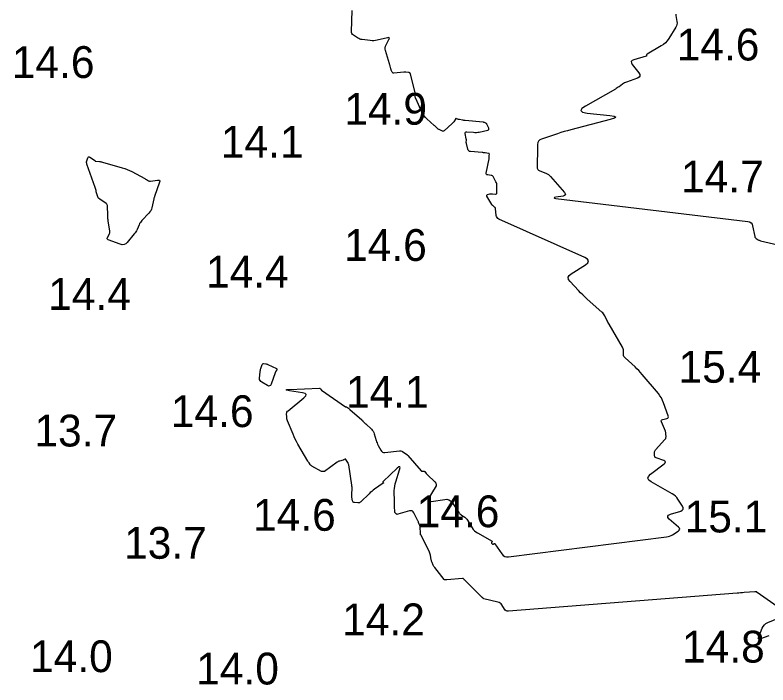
# Model space of a CAD drawing. Extents: x 1023796 to 1112670, y 656573 to 837340.
# Drawn here: x 1101074.8 to 1101193.3, y 690159.4 to 690264.8 of the extents above; entities that cross this region are included whole.
import ezdxf

# ---------------------------------------------------------------- set-up
doc = ezdxf.new("R2010")
doc.units = 0
doc.layers.add('V-CHAN-CONT-15FT', color=7, linetype='Continuous')
doc.layers.add('V-TOPO-SOUN', color=7, linetype='Continuous')

msp = doc.modelspace()

# ---------------------------------------------------------------- linework, layer by layer
at = {"layer": 'V-CHAN-CONT-15FT'}
for points in [[(1101195.78, 690171.05), (1101191.55, 690173.98), (1101191.54, 690173.99), (1101191.53, 690173.99), (1101191.53, 690174), (1101191.52, 690174.01), (1101191.49, 690174.05), (1101191.49, 690174.06), (1101191.48, 690174.07), (1101191.47, 690174.07), (1101191.46, 690174.07), (1101191.31, 690174.08), (1101191.28, 690174.08), (1101191.26, 690174.08), (1101191.23, 690174.07), (1101191.2, 690174.07), (1101189.54, 690173.95), (1101189.25, 690173.92), (1101188.96, 690173.9), (1101188.67, 690173.88), (1101188.39, 690173.86), (1101152.43, 690171.03), (1101152.24, 690171.03), (1101152.08, 690171.09), (1101151.93, 690171.19), (1101151.82, 690171.34), (1101151.39, 690172.03), (1101151.27, 690172.19), (1101151.13, 690172.31), (1101150.96, 690172.41), (1101150.78, 690172.47), (1101148.56, 690172.99), (1101148.52, 690173), (1101148.49, 690173.02), (1101148.46, 690173.04), (1101148.43, 690173.07), (1101148.32, 690173.18), (1101148.29, 690173.21), (1101148.26, 690173.24), (1101148.23, 690173.26), (1101148.21, 690173.29), (1101145.56, 690175.9), (1101145.53, 690175.93), (1101145.5, 690175.96), (1101145.47, 690175.99), (1101145.45, 690176.01), (1101145.33, 690176.12), (1101145.3, 690176.15), (1101145.27, 690176.16), (1101145.23, 690176.17), (1101145.2, 690176.17), (1101142.72, 690175.97), (1101142.68, 690175.97), (1101142.64, 690175.97), (1101142.61, 690175.96), (1101142.57, 690175.96), (1101142.42, 690175.95), (1101142.39, 690175.95), (1101142.36, 690175.96), (1101142.33, 690175.98), (1101142.31, 690176), (1101140.83, 690177.9), (1101140.76, 690177.99), (1101140.7, 690178.08), (1101140.65, 690178.18), (1101140.6, 690178.27), (1101140.41, 690178.68), (1101140.37, 690178.78), (1101140.33, 690178.88), (1101140.3, 690178.99), (1101140.28, 690179.1), (1101140.14, 690179.85), (1101140.11, 690180.01), (1101140.06, 690180.16), (1101140, 690180.32), (1101139.93, 690180.46), (1101138.62, 690183.03), (1101138.61, 690183.05), (1101138.6, 690183.07), (1101138.6, 690183.1), (1101138.6, 690183.12), (1101138.6, 690183.21), (1101138.59, 690183.23), (1101138.59, 690183.25), (1101138.59, 690183.27), (1101138.59, 690183.3), (1101138.54, 690184.26), (1101138.53, 690184.36), (1101138.51, 690184.45), (1101138.48, 690184.55), (1101138.45, 690184.64), (1101138.3, 690185), (1101138.26, 690185.09), (1101138.22, 690185.18), (1101138.17, 690185.27), (1101138.13, 690185.36), (1101137.55, 690186.5), (1101137.42, 690186.68), (1101137.26, 690186.8), (1101137.07, 690186.84), (1101136.85, 690186.8), (1101135, 690186.27), (1101134.94, 690186.26), (1101134.89, 690186.27), (1101134.85, 690186.28), (1101134.8, 690186.31), (1101134.63, 690186.46), (1101134.6, 690186.5), (1101134.57, 690186.55), (1101134.55, 690186.6), (1101134.54, 690186.65), (1101134.49, 690187.51), (1101134.49, 690187.68), (1101134.48, 690187.84), (1101134.48, 690188), (1101134.48, 690188.16), (1101134.47, 690189.99), (1101134.48, 690190.35), (1101134.53, 690190.7), (1101134.6, 690191.05), (1101134.69, 690191.39), (1101135.3, 690193.28), (1101135.39, 690193.61), (1101135.35, 690193.76), (1101135.2, 690193.73), (1101134.93, 690193.52), (1101132.69, 690191.42), (1101132.68, 690191.4), (1101132.67, 690191.38), (1101132.67, 690191.36), (1101132.68, 690191.34), (1101132.74, 690191.25), (1101132.75, 690191.23), (1101132.76, 690191.21), (1101132.75, 690191.19), (1101132.73, 690191.18), (1101131.36, 690190.23), (1101131.13, 690190.06), (1101130.91, 690189.88), (1101130.69, 690189.7), (1101130.49, 690189.5), (1101129.19, 690188.24), (1101129.09, 690188.16), (1101128.98, 690188.1), (1101128.87, 690188.08), (1101128.74, 690188.07), (1101128.21, 690188.11), (1101128.1, 690188.13), (1101128.01, 690188.19), (1101127.94, 690188.27), (1101127.91, 690188.39), (1101127.81, 690188.98), (1101127.79, 690189.13), (1101127.78, 690189.27), (1101127.77, 690189.41), (1101127.78, 690189.56), (1101127.82, 690190.22), (1101127.82, 690190.38), (1101127.82, 690190.54), (1101127.81, 690190.7), (1101127.78, 690190.86), (1101127.29, 690194.05), (1101127.26, 690194.15), (1101127.23, 690194.25), (1101127.19, 690194.35), (1101127.14, 690194.44), (1101126.86, 690194.9), (1101126.84, 690194.93), (1101126.81, 690194.95), (1101126.78, 690194.95), (1101126.74, 690194.94), (1101126.59, 690194.87), (1101126.55, 690194.85), (1101126.51, 690194.84), (1101126.47, 690194.82), (1101126.44, 690194.81), (1101125.86, 690194.65), (1101125.76, 690194.61), (1101125.65, 690194.57), (1101125.56, 690194.52), (1101125.46, 690194.45), (1101123.5, 690193.02), (1101123.46, 690193), (1101123.42, 690192.99), (1101123.38, 690192.98), (1101123.34, 690192.98), (1101123.16, 690192.98), (1101123.12, 690192.98), (1101123.07, 690192.99), (1101123.03, 690193.01), (1101122.99, 690193.03), (1101121.49, 690193.87), (1101121.43, 690193.92), (1101121.36, 690193.97), (1101121.3, 690194.02), (1101121.25, 690194.09), (1101121.05, 690194.35), (1101121, 690194.42), (1101120.96, 690194.48), (1101120.91, 690194.55), (1101120.87, 690194.62), (1101119.29, 690197.33), (1101119.08, 690197.71), (1101118.88, 690198.09), (1101118.7, 690198.48), (1101118.53, 690198.87), (1101117.66, 690201), (1101117.61, 690201.14), (1101117.57, 690201.27), (1101117.55, 690201.41), (1101117.54, 690201.55), (1101117.53, 690202.11), (1101117.54, 690202.24), (1101117.58, 690202.36), (1101117.65, 690202.47), (1101117.75, 690202.57), (1101120.25, 690204.59), (1101120.54, 690204.89), (1101120.6, 690205.12), (1101120.43, 690205.29), (1101120.03, 690205.4), (1101117.97, 690205.72), (1101117.58, 690205.79), (1101117.46, 690205.85), (1101117.59, 690205.89), (1101117.98, 690205.91), (1101122.7, 690206.09), (1101122.72, 690206.09), (1101122.73, 690206.09), (1101122.74, 690206.09), (1101122.75, 690206.09), (1101122.8, 690206.07), (1101122.81, 690206.06), (1101122.82, 690206.05), (1101122.83, 690206.04), (1101122.84, 690206.04), (1101122.93, 690205.9), (1101122.95, 690205.88), (1101122.97, 690205.86), (1101122.99, 690205.84), (1101123.02, 690205.82), (1101126.77, 690203.18), (1101126.78, 690203.17), (1101126.8, 690203.17), (1101126.81, 690203.17), (1101126.83, 690203.17), (1101126.89, 690203.19), (1101126.91, 690203.19), (1101126.93, 690203.19), (1101126.94, 690203.19), (1101126.95, 690203.18), (1101127.26, 690202.95), (1101127.31, 690202.91), (1101127.37, 690202.87), (1101127.42, 690202.83), (1101127.47, 690202.78), (1101129.34, 690201.11), (1101129.36, 690201.09), (1101129.38, 690201.07), (1101129.4, 690201.05), (1101129.42, 690201.04), (1101129.49, 690200.97), (1101129.5, 690200.95), (1101129.52, 690200.93), (1101129.54, 690200.91), (1101129.56, 690200.89), (1101129.79, 690200.65), (1101129.83, 690200.61), (1101129.88, 690200.56), (1101129.92, 690200.52), (1101129.97, 690200.48), (1101130.86, 690199.67), (1101131.01, 690199.51), (1101131.14, 690199.34), (1101131.24, 690199.15), (1101131.31, 690198.95), (1101131.61, 690197.9), (1101131.68, 690197.69), (1101131.75, 690197.49), (1101131.84, 690197.29), (1101131.94, 690197.1), (1101132.35, 690196.34), (1101132.46, 690196.18), (1101132.61, 690196.07), (1101132.78, 690196.01), (1101132.98, 690196.01), (1101135.26, 690196.27), (1101135.39, 690196.28), (1101135.52, 690196.26), (1101135.65, 690196.22), (1101135.77, 690196.15), (1101136.43, 690195.7), (1101136.45, 690195.69), (1101136.46, 690195.68), (1101136.48, 690195.66), (1101136.49, 690195.65), (1101136.55, 690195.6), (1101136.57, 690195.59), (1101136.58, 690195.57), (1101136.59, 690195.56), (1101136.6, 690195.54), (1101138.68, 690193.12), (1101138.72, 690193.09), (1101138.76, 690193.06), (1101138.81, 690193.05), (1101138.86, 690193.04), (1101139.09, 690193.06), (1101139.14, 690193.06), (1101139.19, 690193.04), (1101139.23, 690193.02), (1101139.27, 690192.98), (1101139.48, 690192.7), (1101139.53, 690192.64), (1101139.58, 690192.58), (1101139.63, 690192.53), (1101139.69, 690192.47), (1101140.82, 690191.38), (1101140.98, 690191.17), (1101141.05, 690190.95), (1101141.03, 690190.73), (1101140.92, 690190.49), (1101139.88, 690188.84), (1101139.73, 690188.54), (1101139.74, 690188.34), (1101139.92, 690188.25), (1101140.26, 690188.26), (1101142.41, 690188.62), (1101142.75, 690188.63), (1101143.06, 690188.56), (1101143.32, 690188.39), (1101143.55, 690188.13), (1101144.6, 690186.57), (1101144.7, 690186.44), (1101144.8, 690186.33), (1101144.91, 690186.23), (1101145.04, 690186.14), (1101145.56, 690185.8), (1101145.68, 690185.71), (1101145.79, 690185.61), (1101145.89, 690185.49), (1101145.98, 690185.37), (1101146.74, 690184.13), (1101146.9, 690183.89), (1101147.09, 690183.68), (1101147.31, 690183.5), (1101147.55, 690183.34), (1101149.86, 690182.05), (1101149.89, 690182.03), (1101149.91, 690182), (1101149.9, 690181.98), (1101149.89, 690181.94), (1101149.78, 690181.81), (1101149.76, 690181.78), (1101149.76, 690181.75), (1101149.77, 690181.72), (1101149.79, 690181.69), (1101149.9, 690181.58), (1101149.93, 690181.56), (1101149.96, 690181.55), (1101149.99, 690181.55), (1101150.03, 690181.57), (1101150.17, 690181.66), (1101150.2, 690181.67), (1101150.23, 690181.67), (1101150.26, 690181.66), (1101150.29, 690181.63), (1101151.39, 690180.03), (1101151.6, 690179.8), (1101151.85, 690179.64), (1101152.13, 690179.56), (1101152.45, 690179.57), (1101177.29, 690182.72), (1101177.55, 690182.77), (1101177.79, 690182.84), (1101178.03, 690182.94), (1101178.25, 690183.06), (1101179.14, 690183.61), (1101179.31, 690183.76), (1101179.38, 690183.91), (1101179.34, 690184.07), (1101179.2, 690184.24), (1101177.74, 690185.52), (1101177.53, 690185.77), (1101177.49, 690185.97), (1101177.61, 690186.14), (1101177.9, 690186.28), (1101179.53, 690186.78), (1101179.78, 690186.9), (1101179.91, 690187.07), (1101179.91, 690187.28), (1101179.8, 690187.53), (1101179.1, 690188.64), (1101178.91, 690188.9), (1101178.7, 690189.13), (1101178.45, 690189.33), (1101178.18, 690189.51), (1101174.87, 690191.37), (1101174.51, 690191.64), (1101174.37, 690191.93), (1101174.46, 690192.24), (1101174.78, 690192.56), (1101176.95, 690194.23), (1101177.1, 690194.38), (1101177.13, 690194.51), (1101177.06, 690194.62), (1101176.87, 690194.71), (1101175.66, 690195.14), (1101175.56, 690195.19), (1101175.48, 690195.27), (1101175.44, 690195.36), (1101175.42, 690195.48), (1101175.42, 690195.98), (1101175.42, 690196.1), (1101175.46, 690196.21), (1101175.51, 690196.31), (1101175.58, 690196.41), (1101177.06, 690198.04), (1101177.13, 690198.13), (1101177.18, 690198.22), (1101177.21, 690198.33), (1101177.22, 690198.44), (1101177.21, 690198.91), (1101177.2, 690199.02), (1101177.19, 690199.13), (1101177.16, 690199.25), (1101177.12, 690199.35), (1101176.51, 690200.82), (1101176.48, 690200.96), (1101176.5, 690201.07), (1101176.58, 690201.15), (1101176.71, 690201.2), (1101177.37, 690201.35), (1101177.5, 690201.4), (1101177.58, 690201.48), (1101177.61, 690201.6), (1101177.58, 690201.74), (1101176.84, 690203.81), (1101176.69, 690204.2), (1101176.5, 690204.57), (1101176.27, 690204.92), (1101176.02, 690205.25), (1101173.47, 690208.28), (1101173.21, 690208.58), (1101172.93, 690208.88), (1101172.65, 690209.17), (1101172.35, 690209.45), (1101170.77, 690210.88), (1101170.67, 690210.99), (1101170.6, 690211.11), (1101170.55, 690211.25), (1101170.54, 690211.4), (1101170.53, 690212.01), (1101170.52, 690212.16), (1101170.49, 690212.31), (1101170.44, 690212.45), (1101170.37, 690212.58), (1101168.26, 690216.16), (1101168.17, 690216.32), (1101168.08, 690216.49), (1101167.99, 690216.65), (1101167.91, 690216.82), (1101167.58, 690217.5), (1101167.49, 690217.66), (1101167.39, 690217.81), (1101167.27, 690217.95), (1101167.14, 690218.08), (1101164.84, 690220.12), (1101164.48, 690220.45), (1101164.13, 690220.78), (1101163.78, 690221.12), (1101163.45, 690221.47), (1101162.12, 690222.89), (1101161.88, 690223.23), (1101161.83, 690223.55), (1101161.96, 690223.84), (1101162.28, 690224.11), (1101164.54, 690225.54), (1101164.92, 690225.85), (1101165.03, 690226.15), (1101164.88, 690226.43), (1101164.46, 690226.68), (1101150.94, 690232.72), (1101150.77, 690232.82), (1101150.64, 690232.95), (1101150.56, 690233.11), (1101150.52, 690233.3), (1101150.39, 690234.37), (1101150.37, 690234.44), (1101150.35, 690234.51), (1101150.3, 690234.56), (1101150.25, 690234.61), (1101150, 690234.79), (1101149.94, 690234.84), (1101149.88, 690234.89), (1101149.84, 690234.95), (1101149.8, 690235.02), (1101149.05, 690236.34), (1101149.02, 690236.42), (1101149.02, 690236.48), (1101149.06, 690236.53), (1101149.14, 690236.56), (1101149.52, 690236.66), (1101149.61, 690236.68), (1101149.7, 690236.69), (1101149.8, 690236.7), (1101149.9, 690236.69), (1101150.37, 690236.65), (1101150.46, 690236.65), (1101150.53, 690236.69), (1101150.58, 690236.75), (1101150.59, 690236.85), (1101150.62, 690237.9), (1101150.61, 690238.08), (1101150.58, 690238.26), (1101150.53, 690238.43), (1101150.46, 690238.59), (1101150.1, 690239.32), (1101150.03, 690239.42), (1101149.94, 690239.51), (1101149.83, 690239.56), (1101149.7, 690239.59), (1101149.16, 690239.66), (1101149.05, 690239.69), (1101148.97, 690239.75), (1101148.94, 690239.84), (1101148.94, 690239.96), (1101149.38, 690242.17), (1101149.39, 690242.21), (1101149.4, 690242.25), (1101149.4, 690242.3), (1101149.4, 690242.34), (1101149.41, 690242.52), (1101149.41, 690242.57), (1101149.41, 690242.61), (1101149.41, 690242.65), (1101149.41, 690242.7), (1101149.42, 690242.93), (1101149.41, 690242.98), (1101149.39, 690243.01), (1101149.36, 690243.04), (1101149.31, 690243.05), (1101148.74, 690243.13), (1101148.63, 690243.14), (1101148.51, 690243.16), (1101148.4, 690243.17), (1101148.29, 690243.18), (1101146.46, 690243.32), (1101146.31, 690243.36), (1101146.18, 690243.43), (1101146.09, 690243.54), (1101146.03, 690243.69), (1101145.82, 690244.59), (1101145.81, 690244.65), (1101145.8, 690244.71), (1101145.8, 690244.77), (1101145.8, 690244.84), (1101145.81, 690245.09), (1101145.81, 690245.15), (1101145.81, 690245.21), (1101145.8, 690245.27), (1101145.79, 690245.34), (1101145.64, 690246.17), (1101145.63, 690246.3), (1101145.68, 690246.4), (1101145.77, 690246.45), (1101145.9, 690246.45), (1101146.93, 690246.36), (1101147.16, 690246.34), (1101147.38, 690246.35), (1101147.6, 690246.37), (1101147.82, 690246.41), (1101149.17, 690246.7), (1101149.28, 690246.74), (1101149.34, 690246.81), (1101149.36, 690246.89), (1101149.33, 690247.01), (1101149.05, 690247.64), (1101149.02, 690247.69), (1101148.99, 690247.74), (1101148.94, 690247.77), (1101148.89, 690247.8), (1101148.66, 690247.89), (1101148.6, 690247.91), (1101148.55, 690247.92), (1101148.49, 690247.94), (1101148.43, 690247.94), (1101145.6, 690248.21), (1101145.5, 690248.22), (1101145.4, 690248.24), (1101145.3, 690248.25), (1101145.19, 690248.27), (1101144.7, 690248.36), (1101144.64, 690248.37), (1101144.58, 690248.38), (1101144.53, 690248.4), (1101144.47, 690248.42), (1101144.25, 690248.5), (1101144.2, 690248.51), (1101144.15, 690248.51), (1101144.11, 690248.48), (1101144.08, 690248.44), (1101143.81, 690248.03), (1101143.76, 690247.95), (1101143.69, 690247.87), (1101143.63, 690247.79), (1101143.55, 690247.73), (1101142.3, 690246.61), (1101142.21, 690246.56), (1101142.13, 690246.53), (1101142.04, 690246.53), (1101141.95, 690246.57), (1101141.54, 690246.78), (1101141.46, 690246.82), (1101141.39, 690246.86), (1101141.32, 690246.92), (1101141.26, 690246.97), (1101141.01, 690247.2), (1101140.94, 690247.26), (1101140.88, 690247.32), (1101140.82, 690247.38), (1101140.75, 690247.43), (1101139.56, 690248.5), (1101139.35, 690248.71), (1101139.16, 690248.93), (1101139, 690249.17), (1101138.87, 690249.43), (1101137.83, 690251.67), (1101137.8, 690251.74), (1101137.78, 690251.81), (1101137.77, 690251.89), (1101137.76, 690251.97), (1101137.77, 690252.28), (1101137.77, 690252.36), (1101137.76, 690252.44), (1101137.75, 690252.51), (1101137.74, 690252.59), (1101137.02, 690255.55), (1101137.02, 690255.57), (1101137.01, 690255.59), (1101136.99, 690255.61), (1101136.98, 690255.62), (1101136.9, 690255.7), (1101136.89, 690255.71), (1101136.89, 690255.71), (1101136.88, 690255.72), (1101136.87, 690255.72), (1101136.83, 690255.74), (1101136.82, 690255.74), (1101136.81, 690255.75), (1101136.8, 690255.75), (1101136.79, 690255.75), (1101136.29, 690255.82), (1101136.21, 690255.83), (1101136.12, 690255.84), (1101136.04, 690255.84), (1101135.95, 690255.83), (1101134.39, 690255.67), (1101134.31, 690255.67), (1101134.24, 690255.7), (1101134.18, 690255.75), (1101134.14, 690255.82), (1101133.99, 690256.15), (1101133.96, 690256.23), (1101133.93, 690256.31), (1101133.91, 690256.4), (1101133.88, 690256.48), (1101133.8, 690256.81), (1101133.78, 690256.9), (1101133.75, 690256.98), (1101133.73, 690257.06), (1101133.71, 690257.15), (1101133.08, 690259.22), (1101133.03, 690259.45), (1101133.03, 690259.67), (1101133.08, 690259.89), (1101133.17, 690260.1), (1101133.63, 690260.94), (1101133.7, 690261.12), (1101133.68, 690261.23), (1101133.58, 690261.27), (1101133.39, 690261.25), (1101131.79, 690260.84), (1101131.51, 690260.79), (1101131.24, 690260.76), (1101130.97, 690260.75), (1101130.69, 690260.78), (1101129.41, 690260.94), (1101129.22, 690260.98), (1101129.04, 690261.03), (1101128.86, 690261.11), (1101128.69, 690261.2), (1101128.03, 690261.62), (1101127.88, 690261.74), (1101127.78, 690261.88), (1101127.72, 690262.04), (1101127.71, 690262.22), (1101127.84, 690265.5)], [(1101178.75, 690264.94), (1101178.76, 690264.72), (1101178.94, 690263.78), (1101178.96, 690263.55), (1101178.94, 690263.33), (1101178.88, 690263.12), (1101178.77, 690262.91), (1101177.65, 690261.12), (1101177.4, 690260.77), (1101177.12, 690260.46), (1101176.8, 690260.19), (1101176.44, 690259.95), (1101174.23, 690258.65), (1101174.21, 690258.64), (1101174.19, 690258.61), (1101174.18, 690258.59), (1101174.17, 690258.56), (1101174.16, 690258.43), (1101174.16, 690258.4), (1101174.15, 690258.37), (1101174.13, 690258.36), (1101174.1, 690258.35), (1101172.15, 690257.78), (1101171.89, 690257.66), (1101171.76, 690257.49), (1101171.77, 690257.29), (1101171.91, 690257.03), (1101172.95, 690255.7), (1101173.11, 690255.44), (1101173.12, 690255.21), (1101172.99, 690255.03), (1101172.72, 690254.89), (1101170.98, 690254.27), (1101170.82, 690254.21), (1101170.67, 690254.13), (1101170.52, 690254.05), (1101170.38, 690253.95), (1101169.83, 690253.54), (1101169.69, 690253.44), (1101169.55, 690253.34), (1101169.4, 690253.25), (1101169.25, 690253.17), (1101164.57, 690250.49), (1101163.99, 690250.09), (1101163.84, 690249.77), (1101164.1, 690249.54), (1101164.79, 690249.4), (1101168.4, 690249.02), (1101169.08, 690248.9), (1101169.31, 690248.76), (1101169.1, 690248.58), (1101168.45, 690248.37), (1101162.27, 690246.77), (1101161.74, 690246.62), (1101161.21, 690246.47), (1101160.69, 690246.31), (1101160.16, 690246.14), (1101157.63, 690245.29), (1101157.37, 690245.16), (1101157.18, 690244.98), (1101157.06, 690244.75), (1101157.02, 690244.46), (1101156.99, 690243.09), (1101156.98, 690242.82), (1101156.98, 690242.56), (1101156.97, 690242.3), (1101156.96, 690242.03), (1101156.93, 690240.94), (1101156.95, 690240.72), (1101157.04, 690240.53), (1101157.18, 690240.39), (1101157.38, 690240.28), (1101158.29, 690239.94), (1101158.51, 690239.84), (1101158.72, 690239.72), (1101158.9, 690239.57), (1101159.07, 690239.4), (1101161.24, 690236.88), (1101161.37, 690236.68), (1101161.38, 690236.52), (1101161.27, 690236.41), (1101161.04, 690236.34), (1101159.88, 690236.14), (1101159.67, 690236.09), (1101159.6, 690236.05), (1101159.67, 690236.01), (1101159.89, 690235.97), (1101190.1, 690232.33), (1101190.38, 690232.26), (1101190.6, 690232.12), (1101190.76, 690231.91), (1101190.85, 690231.64), (1101191.18, 690229.98), (1101191.21, 690229.89), (1101191.25, 690229.81), (1101191.31, 690229.74), (1101191.38, 690229.68), (1101191.72, 690229.46), (1101191.8, 690229.41), (1101191.89, 690229.37), (1101191.98, 690229.33), (1101192.08, 690229.31), (1101194.81, 690228.66)], [(1101193.4, 690167.16), (1101192.11, 690166.68), (1101191.89, 690166.62), (1101191.77, 690166.66), (1101191.74, 690166.78), (1101191.8, 690167), (1101192.36, 690168.34), (1101192.51, 690168.63), (1101192.71, 690168.87), (1101192.95, 690169.07), (1101193.24, 690169.23), (1101195.63, 690170.27)]]:
    msp.add_lwpolyline(points, dxfattribs=at)
for points in [[(1101096.72, 690236.18), (1101096.71, 690236.15), (1101096.7, 690236.13), (1101096.64, 690236.02), (1101096.63, 690236), (1101096.62, 690235.97), (1101096.61, 690235.94), (1101096.61, 690235.91), (1101096.31, 690234.49), (1101096.24, 690234.26), (1101096.15, 690234.03), (1101096.02, 690233.83), (1101095.86, 690233.64), (1101094.76, 690232.49), (1101094.63, 690232.34), (1101094.51, 690232.17), (1101094.4, 690232), (1101094.31, 690231.81), (1101093.99, 690231.06), (1101093.9, 690230.87), (1101093.8, 690230.7), (1101093.68, 690230.53), (1101093.56, 690230.37), (1101092.45, 690229.05), (1101092.21, 690228.83), (1101091.94, 690228.7), (1101091.65, 690228.68), (1101091.33, 690228.76), (1101089.47, 690229.46), (1101089.37, 690229.52), (1101089.31, 690229.6), (1101089.3, 690229.7), (1101089.34, 690229.81), (1101089.61, 690230.3), (1101089.66, 690230.43), (1101089.7, 690230.56), (1101089.71, 690230.69), (1101089.7, 690230.83), (1101089.44, 690232.46), (1101089.42, 690232.61), (1101089.4, 690232.76), (1101089.39, 690232.9), (1101089.39, 690233.05), (1101089.37, 690233.69), (1101089.37, 690233.82), (1101089.37, 690233.95), (1101089.36, 690234.08), (1101089.36, 690234.21), (1101089.35, 690234.74), (1101089.33, 690234.86), (1101089.29, 690234.97), (1101089.22, 690235.07), (1101089.13, 690235.15), (1101088.12, 690235.83), (1101087.99, 690235.93), (1101087.89, 690236.05), (1101087.81, 690236.19), (1101087.75, 690236.35), (1101087.58, 690237.02), (1101087.53, 690237.19), (1101087.49, 690237.35), (1101087.43, 690237.51), (1101087.38, 690237.68), (1101086.1, 690241.34), (1101086.07, 690241.46), (1101086.06, 690241.59), (1101086.06, 690241.72), (1101086.09, 690241.85), (1101086.24, 690242.36), (1101086.28, 690242.46), (1101086.35, 690242.51), (1101086.43, 690242.52), (1101086.54, 690242.47), (1101087.28, 690241.99), (1101087.29, 690241.98), (1101087.31, 690241.97), (1101087.32, 690241.95), (1101087.33, 690241.93), (1101087.36, 690241.87), (1101087.38, 690241.85), (1101087.39, 690241.84), (1101087.4, 690241.83), (1101087.42, 690241.83), (1101088.08, 690241.77), (1101088.19, 690241.76), (1101088.31, 690241.74), (1101088.42, 690241.72), (1101088.53, 690241.69), (1101091.66, 690240.8), (1101092.05, 690240.67), (1101092.43, 690240.53), (1101092.8, 690240.37), (1101093.17, 690240.18), (1101095.19, 690239.09), (1101095.26, 690239.05), (1101095.34, 690239.01), (1101095.41, 690238.96), (1101095.49, 690238.92), (1101095.78, 690238.74), (1101095.86, 690238.71), (1101095.93, 690238.69), (1101096.01, 690238.68), (1101096.1, 690238.68), (1101097.22, 690238.86), (1101097.4, 690238.86), (1101097.51, 690238.81), (1101097.55, 690238.69), (1101097.51, 690238.51), (1101096.74, 690236.24), (1101096.73, 690236.21)], [(1101116, 690209.12), (1101116, 690209.07), (1101115.97, 690209.01), (1101115.83, 690208.77), (1101115.79, 690208.7), (1101115.76, 690208.64), (1101115.73, 690208.57), (1101115.71, 690208.51), (1101115.08, 690206.74), (1101114.98, 690206.55), (1101114.85, 690206.46), (1101114.69, 690206.45), (1101114.5, 690206.53), (1101113.61, 690207.05), (1101113.45, 690207.17), (1101113.34, 690207.32), (1101113.28, 690207.49), (1101113.27, 690207.69), (1101113.35, 690208.68), (1101113.36, 690208.81), (1101113.39, 690208.95), (1101113.42, 690209.08), (1101113.46, 690209.21), (1101113.69, 690209.83), (1101113.72, 690209.9), (1101113.77, 690209.95), (1101113.83, 690209.97), (1101113.91, 690209.97), (1101114.25, 690209.93), (1101114.33, 690209.92), (1101114.41, 690209.9), (1101114.49, 690209.88), (1101114.57, 690209.84), (1101115.92, 690209.2), (1101115.97, 690209.16)]]:
    msp.add_lwpolyline(points, close=True, dxfattribs=at)

# ---------------------------------------------------------------- texts
at = {"layer": 'V-TOPO-SOUN'}
for s, p in [('14.6 ', (1101178.9, 690257.66)), ('14.6 ', (1101074.28, 690254.91)), ('14.9 ', (1101126.6, 690247.56)), ('14.1 ', (1101107.18, 690242.38)), ('14.7 ', (1101179.58, 690236.9)), ('14.6 ', (1101126.57, 690226.13)), ('14.4 ', (1101104.84, 690221.94)), ('14.4 ', (1101080.01, 690218.42)), ('15.4 ', (1101179.19, 690206.97)), ('14.1 ', (1101126.86, 690203.04)), ('14.6 ', (1101099.31, 690199.99)), ('13.7 ', (1101077.84, 690196.94)), ('14.6 ', (1101137.99, 690184.24)), ('14.6 ', (1101112.24, 690183.68)), ('15.1 ', (1101180.15, 690183.42)), ('13.7 ', (1101091.95, 690179.28)), ('14.2 ', (1101126.27, 690167.24)), ('14.8 ', (1101179.74, 690162.95)), ('14.0 ', (1101077.15, 690161.44)), ('14.0 ', (1101103.3, 690159.5))]:
    msp.add_text(s, height=5, dxfattribs=at).set_placement(p)

doc.saveas('drawing.dxf')
